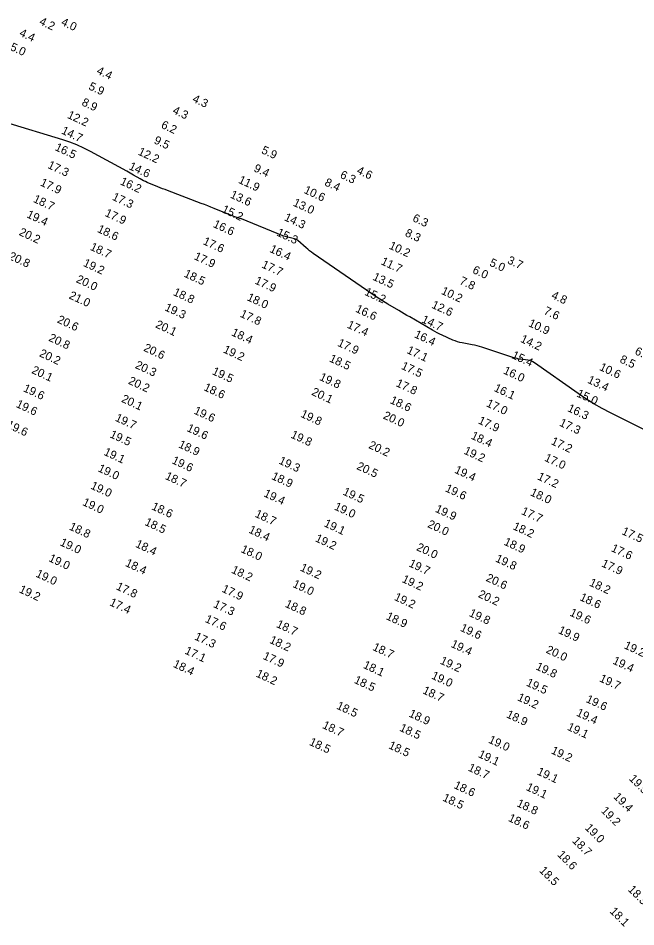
# Model space of a CAD drawing. Extents: x 988130 to 1132882, y 654656 to 841453.
# Drawn here: x 1052448 to 1052820, y 762410 to 762957 of the extents above; entities that cross this region are included whole.
import ezdxf

# ---------------------------------------------------------------- set-up
doc = ezdxf.new("R2010")
doc.units = 0
doc.layers.add('V-TOPO-MAJR', color=7, linetype='Continuous')
doc.layers.add('V-TOPO-SOUN', color=7, linetype='Continuous')

msp = doc.modelspace()

# ---------------------------------------------------------------- linework, layer by layer
at = {"layer": 'V-TOPO-MAJR'}
msp.add_lwpolyline([(1052850.39, 762697.08), (1052804.83, 762719.66), (1052799.77, 762722.29), (1052794.82, 762725.11), (1052789.99, 762728.11), (1052785.27, 762731.31), (1052759.06, 762749.79), (1052758.14, 762750.35), (1052757.18, 762750.8), (1052756.17, 762751.12), (1052755.12, 762751.31), (1052750.8, 762751.86), (1052749.73, 762752.02), (1052748.66, 762752.23), (1052747.61, 762752.49), (1052746.57, 762752.81), (1052727.39, 762759.14), (1052725.95, 762759.59), (1052724.49, 762759.98), (1052723.02, 762760.32), (1052721.54, 762760.61), (1052715.59, 762761.67), (1052714.12, 762761.98), (1052712.67, 762762.38), (1052711.25, 762762.87), (1052709.86, 762763.45), (1052703.52, 762766.33), (1052702.01, 762767.04), (1052700.53, 762767.79), (1052699.06, 762768.57), (1052697.61, 762769.39), (1052683.98, 762777.32), (1052682.33, 762778.27), (1052680.69, 762779.23), (1052679.04, 762780.19), (1052677.4, 762781.15), (1052670.83, 762784.99), (1052669.2, 762785.97), (1052667.58, 762786.97), (1052665.99, 762788.01), (1052664.41, 762789.07), (1052625.95, 762815.55), (1052624.84, 762816.34), (1052623.74, 762817.16), (1052622.67, 762818.02), (1052621.63, 762818.9), (1052616.64, 762823.24), (1052616.01, 762823.72), (1052615.33, 762824.11), (1052614.62, 762824.41), (1052613.85, 762824.61), (1052610.7, 762825.24), (1052609.92, 762825.42), (1052609.15, 762825.63), (1052608.39, 762825.88), (1052607.64, 762826.16), (1052582.66, 762836.27), (1052582.17, 762836.46), (1052581.68, 762836.63), (1052581.19, 762836.8), (1052580.69, 762836.96), (1052578.7, 762837.57), (1052578.2, 762837.72), (1052577.71, 762837.89), (1052577.22, 762838.07), (1052576.73, 762838.27), (1052566.23, 762842.6), (1052564.32, 762843.38), (1052562.4, 762844.15), (1052560.48, 762844.91), (1052558.55, 762845.64), (1052538.15, 762853.37), (1052536.71, 762853.92), (1052535.27, 762854.48), (1052533.83, 762855.06), (1052532.39, 762855.64), (1052525.96, 762858.26), (1052524.89, 762858.72), (1052523.84, 762859.22), (1052522.81, 762859.75), (1052521.79, 762860.32), (1052517.77, 762862.66), (1052516.76, 762863.24), (1052515.75, 762863.82), (1052514.73, 762864.39), (1052513.71, 762864.95), (1052491.82, 762876.86), (1052487.79, 762878.93), (1052483.67, 762880.79), (1052479.46, 762882.44), (1052475.16, 762883.88), (1052440.96, 762894.39)], dxfattribs=at)

# ---------------------------------------------------------------- texts
at = {"layer": 'V-TOPO-SOUN'}
for s, rotation, p in [('4.2', 335, (1052460.62, 762953.48)), ('4.0', 335, (1052473.73, 762953.12)), ('4.4', 335, (1052448.64, 762946.6)), ('5.0', 335, (1052443.06, 762938.07)), ('4.4', 335, (1052495.12, 762923.82)), ('5.9', 335, (1052490.33, 762914.4)), ('8.9', 335, (1052486.15, 762904.82)), ('4.3', 335, (1052552.78, 762906.92)), ('4.3', 335, (1052540.83, 762899.97)), ('12.2 ', 335, (1052477.5, 762897.21)), ('6.2', 335, (1052533.94, 762891.23)), ('14.7 ', 335, (1052473.91, 762887.8)), ('16.5 ', 335, (1052470.08, 762877.81)), ('9.5', 335, (1052529.62, 762881.98)), ('12.2 ', 335, (1052520.05, 762875.13)), ('5.9', 335, (1052594.3, 762876.03)), ('17.3 ', 335, (1052465.67, 762867.09)), ('14.6 ', 335, (1052514.55, 762866.35)), ('9.4', 335, (1052589.67, 762865.16)), ('6.3', 335, (1052641.64, 762861.22)), ('4.6', 335, (1052651.66, 762863.82)), ('17.9 ', 335, (1052461.2, 762856.55)), ('16.2 ', 335, (1052509.29, 762857.25)), ('11.9 ', 335, (1052580.45, 762858.15)), ('8.4', 335, (1052632.33, 762856.65)), ('10.6 ', 335, (1052619.87, 762852.07)), ('18.7 ', 335, (1052456.97, 762846.67)), ('17.3 ', 335, (1052504.48, 762847.96)), ('13.6 ', 335, (1052575.54, 762849.26)), ('15.2 ', 335, (1052570.49, 762840.49)), ('13.0 ', 335, (1052613.35, 762844.43)), ('19.4 ', 335, (1052453.03, 762837.39)), ('17.9 ', 335, (1052500.13, 762838.26)), ('14.3 ', 335, (1052608.04, 762835.65)), ('6.3', 335, (1052685.26, 762835.15)), ('18.6 ', 335, (1052495.54, 762828.59)), ('16.6 ', 335, (1052565.24, 762831.58)), ('20.2 ', 335, (1052448.44, 762826.76)), ('15.3 ', 335, (1052603.49, 762826.47)), ('8.3', 335, (1052680.75, 762826.19)), ('18.7 ', 335, (1052491.21, 762817.88)), ('17.6 ', 335, (1052559.13, 762821.25)), ('10.2 ', 335, (1052671.08, 762818.61)), ('20.8 ', 335, (1052442.23, 762812.32)), ('17.9 ', 335, (1052553.79, 762812.18)), ('16.4 ', 335, (1052599.27, 762816.59)), ('19.2 ', 335, (1052487.06, 762808.16)), ('17.7 ', 335, (1052594.47, 762807.24)), ('11.7 ', 335, (1052666.25, 762809.15)), ('5.0', 335, (1052731.54, 762808.33)), ('3.7', 335, (1052742.32, 762809.78)), ('18.5 ', 335, (1052547.7, 762801.7)), ('6.0', 335, (1052721.33, 762803.95)), ('20.0 ', 335, (1052482.83, 762798.39)), ('17.9 ', 335, (1052590.37, 762797.56)), ('13.5 ', 335, (1052661.3, 762799.84)), ('7.8', 335, (1052713.54, 762797.36)), ('18.8 ', 335, (1052541.21, 762790.65)), ('15.2 ', 335, (1052656.4, 762790.78)), ('10.2 ', 335, (1052702.51, 762791.36)), ('21.0 ', 335, (1052478.5, 762788.63)), ('18.0 ', 335, (1052585.63, 762787.53)), ('4.8', 335, (1052768.82, 762788.75)), ('19.3 ', 335, (1052536.11, 762781.45)), ('16.6 ', 335, (1052650.94, 762780.58)), ('12.6 ', 335, (1052696.73, 762783.01)), ('7.6', 335, (1052764.27, 762779.32)), ('20.6 ', 335, (1052471.44, 762774.13)), ('17.8 ', 335, (1052581.46, 762777.59)), ('14.7 ', 335, (1052690.69, 762774.23)), ('20.1 ', 335, (1052530.55, 762771.2)), ('17.4 ', 335, (1052645.9, 762771.03)), ('10.9 ', 335, (1052755.02, 762771.93)), ('20.8 ', 335, (1052466.29, 762763.15)), ('18.4 ', 335, (1052576.27, 762766.4)), ('16.4 ', 335, (1052686.31, 762765.23)), ('20.6 ', 335, (1052523.41, 762757.14)), ('17.9 ', 335, (1052640.12, 762760.09)), ('14.2 ', 335, (1052750.2, 762762.46)), ('20.2 ', 335, (1052460.65, 762753.82)), ('19.2 ', 335, (1052571.3, 762756.11)), ('17.1 ', 335, (1052681.81, 762755.73)), ('15.4 ', 335, (1052744.96, 762752.73)), ('6.8', 335, (1052819.01, 762755.08)), ('20.3 ', 335, (1052518.33, 762746.77)), ('18.5 ', 335, (1052635.16, 762750.71)), ('8.5', 335, (1052809.99, 762750.18)), ('20.1 ', 335, (1052456.01, 762743.74)), ('19.5 ', 335, (1052564.64, 762743.04)), ('17.5 ', 335, (1052678.45, 762746.25)), ('16.0 ', 335, (1052739.9, 762743.47)), ('10.6 ', 335, (1052797.74, 762745.56)), ('20.2 ', 335, (1052514.22, 762737.29)), ('19.8 ', 335, (1052629.23, 762739.58)), ('17.8 ', 335, (1052675.28, 762735.82)), ('13.4 ', 335, (1052790.55, 762737.87)), ('19.6 ', 335, (1052450.98, 762732.78)), ('18.6 ', 335, (1052559.63, 762733.39)), ('20.1 ', 335, (1052624.54, 762730.62)), ('16.1 ', 335, (1052734.28, 762732.93)), ('20.1 ', 335, (1052510.05, 762726.44)), ('18.6 ', 335, (1052671.72, 762725.64)), ('15.0 ', 335, (1052784.03, 762729.66)), ('19.6 ', 335, (1052446.64, 762723.31)), ('19.6 ', 335, (1052553.67, 762719.33)), ('17.0 ', 335, (1052729.65, 762723.72)), ('16.3 ', 335, (1052778.52, 762720.81)), ('19.7 ', 335, (1052506.28, 762715.03)), ('19.8 ', 335, (1052617.91, 762717.38)), ('20.0 ', 335, (1052667.57, 762716.4)), ('19.6 ', 335, (1052440.98, 762710.88)), ('19.6 ', 335, (1052549.44, 762708.85)), ('17.9 ', 335, (1052724.77, 762713.42)), ('17.3 ', 335, (1052773.63, 762712.06)), ('19.5 ', 335, (1052503.1, 762705.06)), ('19.8 ', 335, (1052611.98, 762704.87)), ('18.4 ', 335, (1052720.47, 762704.26)), ('18.9 ', 335, (1052544.4, 762699.04)), ('20.2 ', 335, (1052658.82, 762698.61)), ('17.2 ', 335, (1052768.62, 762700.93)), ('19.1 ', 335, (1052499.46, 762694.51)), ('19.2 ', 335, (1052716.14, 762695.23)), ('19.6 ', 335, (1052540.43, 762689.44)), ('19.3 ', 335, (1052604.76, 762689.25)), ('20.5 ', 335, (1052651.64, 762685.94)), ('17.0 ', 335, (1052764.65, 762690.98)), ('19.0 ', 335, (1052495.94, 762684.62)), ('19.4 ', 335, (1052710.55, 762683.74)), ('18.7 ', 335, (1052536.37, 762679.99)), ('18.9 ', 335, (1052600.42, 762679.95)), ('17.2 ', 335, (1052760.4, 762679.74)), ('19.0 ', 335, (1052491.51, 762674.2)), ('19.5 ', 335, (1052643.34, 762670.58)), ('19.6 ', 335, (1052704.93, 762672.58)), ('18.0 ', 335, (1052756.12, 762670.18)), ('19.0 ', 335, (1052486.65, 762664.29)), ('19.4 ', 335, (1052595.71, 762669.53)), ('18.6 ', 335, (1052528.21, 762661.74)), ('19.0 ', 335, (1052638.16, 762661.62)), ('19.9 ', 335, (1052698.9, 762660.25)), ('17.7 ', 335, (1052750.73, 762658.9)), ('18.7 ', 335, (1052590.43, 762657.27)), ('18.8 ', 335, (1052478.6, 762649.59)), ('18.5 ', 335, (1052524.11, 762652.33)), ('19.1 ', 335, (1052631.97, 762651.52)), ('20.0 ', 335, (1052694.31, 762651.02)), ('18.2 ', 335, (1052745.65, 762649.76)), ('18.4 ', 335, (1052586.64, 762647.72)), ('19.2 ', 335, (1052626.68, 762642.52)), ('17.5 ', 335, (1052811.19, 762646.81)), ('19.0 ', 335, (1052473.08, 762640.11)), ('18.4 ', 335, (1052518.5, 762639.17)), ('20.0 ', 335, (1052687.63, 762637.17)), ('18.9 ', 335, (1052740.26, 762640.45)), ('18.0 ', 335, (1052581.94, 762636.04)), ('17.6 ', 335, (1052804.77, 762636.6)), ('19.0 ', 335, (1052466.29, 762630.55)), ('18.4 ', 335, (1052512.39, 762627.69)), ('19.7 ', 335, (1052683.02, 762627.44)), ('19.8 ', 335, (1052735.12, 762630.37)), ('17.9 ', 335, (1052798.99, 762627.42)), ('19.0 ', 335, (1052458.52, 762621.25)), ('18.2 ', 335, (1052576.24, 762623.6)), ('19.2 ', 335, (1052617.62, 762624.88)), ('19.2 ', 335, (1052678.89, 762618.01)), ('20.6 ', 335, (1052729.46, 762618.71)), ('18.2 ', 335, (1052791.62, 762615.89)), ('19.2 ', 335, (1052448.45, 762611.82)), ('17.8 ', 335, (1052506.85, 762613.58)), ('17.9 ', 335, (1052570.51, 762612.15)), ('19.0 ', 335, (1052613.14, 762615.06)), ('19.2 ', 335, (1052674.25, 762607.24)), ('20.2 ', 335, (1052724.77, 762608.95)), ('18.6 ', 335, (1052785.89, 762607.11)), ('17.4 ', 335, (1052502.92, 762604.03)), ('17.3 ', 335, (1052565.41, 762602.94)), ('18.8 ', 335, (1052608.54, 762603.1)), ('17.6 ', 335, (1052560.4, 762594)), ('18.9 ', 335, (1052669.33, 762595.63)), ('19.8 ', 335, (1052719.26, 762597.59)), ('19.6 ', 335, (1052779.84, 762597.83)), ('18.7 ', 335, (1052603.3, 762590.92)), ('19.6 ', 335, (1052714.01, 762588.68)), ('17.3 ', 335, (1052554.06, 762583.44)), ('19.9 ', 335, (1052772.96, 762587.3)), ('18.2 ', 335, (1052599.2, 762581.42)), ('18.7 ', 335, (1052661.24, 762577.13)), ('19.4 ', 335, (1052708.36, 762579)), ('19.2 ', 335, (1052812.57, 762578.14)), ('17.1 ', 335, (1052548.2, 762574.94)), ('17.9 ', 335, (1052595.22, 762571.78)), ('20.0 ', 335, (1052765.55, 762575.52)), ('18.4 ', 335, (1052541.15, 762566.96)), ('18.1 ', 335, (1052655.56, 762566.35)), ('19.2 ', 335, (1052701.83, 762568.93)), ('19.4 ', 335, (1052805.72, 762568.91)), ('18.2 ', 335, (1052591.04, 762561.14)), ('19.8 ', 335, (1052759.43, 762565.44)), ('18.5 ', 335, (1052650.07, 762557.34)), ('19.0 ', 335, (1052696.64, 762559.94)), ('19.5 ', 335, (1052753.68, 762555.7)), ('19.7 ', 335, (1052797.73, 762558.27)), ('18.7 ', 335, (1052691.34, 762551.06)), ('19.2 ', 335, (1052748.35, 762546.88)), ('19.6 ', 335, (1052789.64, 762545.81)), ('18.5 ', 335, (1052639.51, 762541.83)), ('18.9 ', 335, (1052683.03, 762537.11)), ('18.9 ', 335, (1052741.73, 762536.63)), ('19.4 ', 335, (1052783.85, 762537.62)), ('18.7 ', 335, (1052631.02, 762530.16)), ('18.5 ', 335, (1052677.45, 762528.55)), ('19.1 ', 335, (1052778.38, 762529.1)), ('18.5 ', 335, (1052623.09, 762520.05)), ('18.5 ', 335, (1052670.84, 762518)), ('19.0 ', 335, (1052730.95, 762521.38)), ('19.1 ', 335, (1052724.8, 762512.69)), ('19.2 ', 335, (1052768.64, 762514.91)), ('18.7 ', 335, (1052718.69, 762504.57)), ('19.1 ', 335, (1052760.17, 762502.25)), ('19.5 ', 315, (1052815.65, 762499.19)), ('18.6 ', 335, (1052710.15, 762494.04)), ('19.1 ', 335, (1052753.6, 762492.88)), ('18.5 ', 335, (1052703.35, 762486.5)), ('19.4 ', 315, (1052806.27, 762488.3)), ('18.8 ', 335, (1052747.96, 762483.13)), ('19.2 ', 315, (1052798.75, 762479.88)), ('18.6 ', 335, (1052742.88, 762474.28)), ('19.0 ', 315, (1052789.1, 762469.61)), ('18.7 ', 315, (1052781.43, 762461.82)), ('18.6 ', 315, (1052772.47, 762453.47)), ('18.5 ', 315, (1052761.66, 762443.92)), ('18.3 ', 315, (1052815, 762432.52)), ('18.1 ', 315, (1052804.02, 762419.41))]:
    msp.add_text(s, height=5, rotation=rotation, dxfattribs=at).set_placement(p)

doc.saveas('drawing.dxf')
